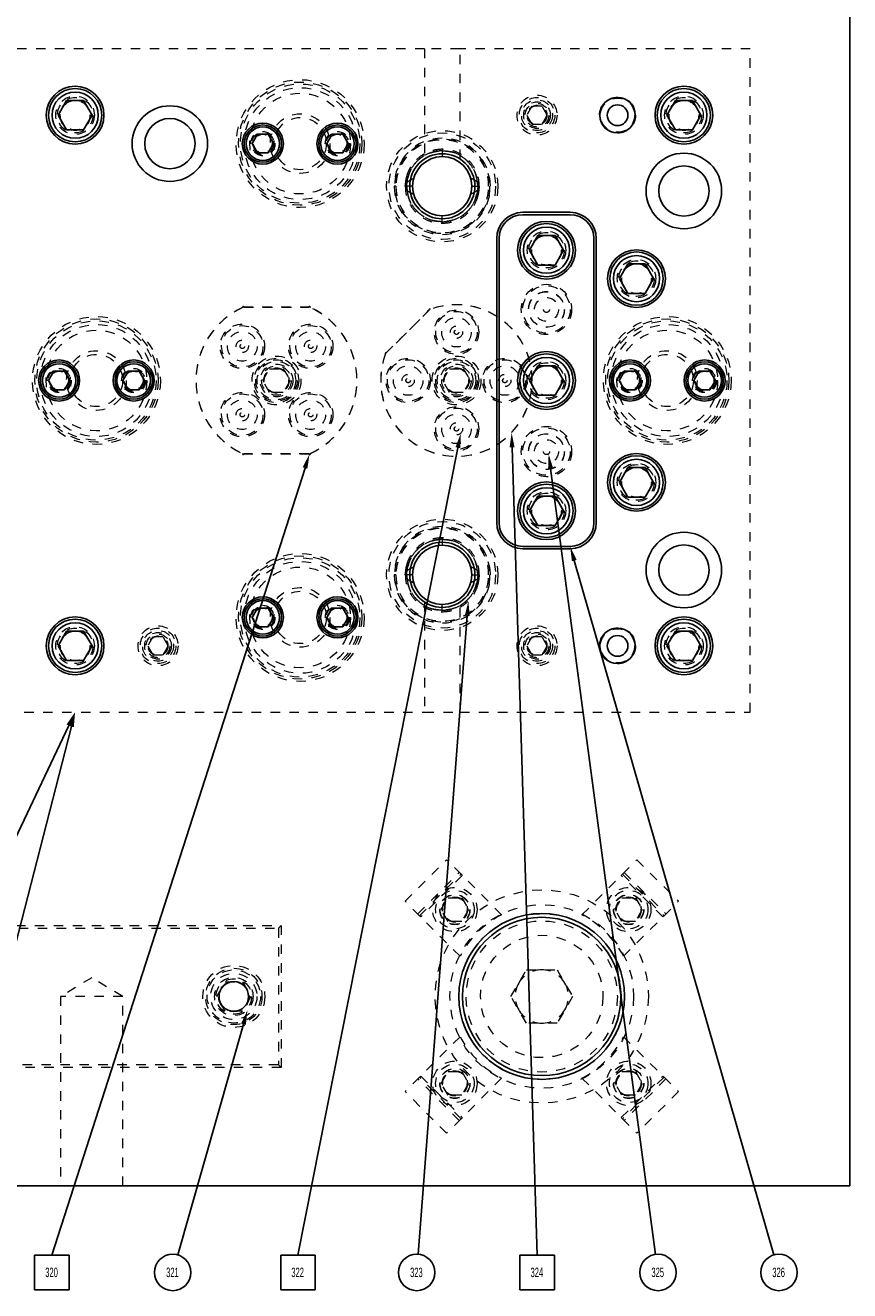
# Model space of a CAD drawing. Header units: inches. Extents: x 220 to 877, y 4 to 174.
# Tile 540 of 656: x 566.77 to 575.47, y 148.82 to 162.17. Entities that reach past the tile are written whole.
import ezdxf

# ---------------------------------------------------------------- set-up
doc = ezdxf.new("R2010")
doc.units = ezdxf.units.IN
doc.header["$LTSCALE"] = 0.5
doc.header["$MEASUREMENT"] = 0
doc.linetypes.add('HIDDEN', pattern=[0.225, 0.15, -0.075])
for name, color, linetype in [('DST-M-S', 53, 'Continuous'), ('PAD-M-S', 135, 'Continuous'), ('PBU-M-S', 8, 'Continuous'), ('PUN-M-S', 8, 'Continuous'), ('SID-M-S', 105, 'Continuous'), ('SVF-M-S', 8, 'Continuous')]:
    doc.layers.add(name, color=color, linetype=linetype)
doc.styles.add('SLDTEXTSTYLE0', font='TXT', dxfattribs={"width": 0.595745})

msp = doc.modelspace()

# ---------------------------------------------------------------- linework, layer by layer
at = {"layer": 'DST-M-S', "linetype": 'Continuous', "lineweight": 25}
for p, q in [((575.47261, 149.92488), (575.47261, 166.92488)), ((572.52261, 160.19988), (572.02261, 160.19988)), ((572.52261, 160.17488), (572.02261, 160.17488)), ((571.74761, 159.92488), (571.74761, 156.92488)), ((571.77261, 159.92488), (571.77261, 156.92488)), ((572.77261, 156.92488), (572.77261, 159.92488)), ((572.79761, 156.92488), (572.79761, 159.92488)), ((572.02261, 156.67488), (572.52261, 156.67488)), ((572.02261, 156.64988), (572.52261, 156.64988)), ((541.97261, 149.92488), (575.47261, 149.92488))]:
    msp.add_line(p, q, dxfattribs=at)
at = {"layer": 'DST-M-S', "linetype": 'HIDDEN', "lineweight": 18}
for p, q in [((565.47261, 152.67488), (569.47261, 152.67488)), ((565.50261, 152.64488), (569.44261, 152.64488)), ((569.47261, 152.67488), (569.44261, 152.64488)), ((569.44261, 152.64488), (569.44261, 151.20488)), ((569.47261, 152.67488), (569.47261, 151.17488)), ((567.47261, 152.12202), (567.14451, 151.92488)), ((567.80071, 151.92488), (567.47261, 152.12202)), ((571.89785, 151.92488), (572.06023, 152.20613)), ((572.06023, 152.20613), (572.38498, 152.20613)), ((572.38498, 152.20613), (572.54736, 151.92488)), ((567.80071, 151.92488), (567.14451, 151.92488)), ((567.14451, 151.92488), (567.14451, 149.92488)), ((567.80071, 149.92488), (567.80071, 151.92488)), ((572.06023, 151.64363), (571.89785, 151.92488)), ((572.54736, 151.92488), (572.38498, 151.64363)), ((572.38498, 151.64363), (572.06023, 151.64363)), ((569.47261, 151.17488), (565.47261, 151.17488)), ((569.44261, 151.20488), (565.50261, 151.20488)), ((569.47261, 151.17488), (569.44261, 151.20488))]:
    msp.add_line(p, q, dxfattribs=at)
at = {"layer": 'DST-M-S', "linetype": 'Continuous', "lineweight": 25}
for centre, radius in [((567.29761, 161.22488), 0.3045), ((573.72261, 161.22488), 0.3045), ((568.29761, 160.92488), 0.3985), ((573.02261, 161.22488), 0.1875), ((568.29761, 160.92488), 0.2655), ((569.2789, 160.92488), 0.21654), ((570.06631, 160.92488), 0.21654), ((571.17261, 160.47488), 0.34375), ((573.72261, 160.42488), 0.3985), ((573.72261, 160.42488), 0.2655), ((572.27261, 159.79988), 0.3045), ((573.22261, 159.49988), 0.3045), ((567.1289, 158.42488), 0.21654), ((567.91631, 158.42488), 0.21654), ((572.27261, 158.42488), 0.3045), ((573.1539, 158.42488), 0.21654), ((573.94131, 158.42488), 0.21654), ((573.22261, 157.34988), 0.3045), ((572.27261, 157.04988), 0.3045), ((573.72261, 156.42488), 0.3985), ((571.17261, 156.37488), 0.34375), ((573.72261, 156.42488), 0.2655), ((569.2789, 155.92488), 0.21654), ((570.06631, 155.92488), 0.21654), ((567.29761, 155.62488), 0.3045), ((573.72261, 155.62488), 0.3045), ((573.02261, 155.62488), 0.1875), ((572.22261, 151.92488), 0.875), ((572.22261, 151.92488), 0.83563), ((568.97261, 151.92488), 0.15625)]:
    msp.add_circle(centre, radius, dxfattribs=at)
at = {"layer": 'DST-M-S', "linetype": 'HIDDEN', "lineweight": 18}
for centre, radius in [((569.67261, 160.92488), 0.65), ((569.67261, 160.92488), 0.62992), ((569.67261, 160.92488), 0.59055), ((569.67261, 160.92488), 0.5315), ((567.29761, 161.22488), 0.203), ((573.72261, 161.22488), 0.203), ((569.67261, 160.92488), 0.31496), ((569.67261, 160.92488), 0.27559), ((569.2789, 160.92488), 0.12795), ((570.06631, 160.92488), 0.12795), ((572.27261, 159.79988), 0.203), ((572.27261, 159.79988), 0.15625), ((573.22261, 159.49988), 0.203), ((572.27261, 159.17488), 0.26563), ((567.52261, 158.42488), 0.65), ((567.52261, 158.42488), 0.62992), ((573.54761, 158.42488), 0.65), ((573.54761, 158.42488), 0.62992), ((567.52261, 158.42488), 0.59055), ((567.52261, 158.42488), 0.5315), ((573.54761, 158.42488), 0.59055), ((573.54761, 158.42488), 0.5315), ((567.52261, 158.42488), 0.31496), ((567.52261, 158.42488), 0.27559), ((569.42261, 158.42488), 0.21875), ((571.32261, 158.42488), 0.21875), ((573.54761, 158.42488), 0.31496), ((573.54761, 158.42488), 0.27559), ((567.1289, 158.42488), 0.12795), ((567.91631, 158.42488), 0.12795), ((572.27261, 158.42488), 0.203), ((572.27261, 158.42488), 0.15625), ((573.1539, 158.42488), 0.12795), ((573.94131, 158.42488), 0.12795), ((572.27261, 157.67488), 0.26563), ((573.22261, 157.34988), 0.203), ((572.27261, 157.04988), 0.203), ((572.27261, 157.04988), 0.15625), ((569.67261, 155.92488), 0.65), ((569.67261, 155.92488), 0.62992), ((569.67261, 155.92488), 0.59055), ((569.67261, 155.92488), 0.5315), ((569.67261, 155.92488), 0.31496), ((569.67261, 155.92488), 0.27559), ((569.2789, 155.92488), 0.12795), ((570.06631, 155.92488), 0.12795), ((567.29761, 155.62488), 0.203), ((573.72261, 155.62488), 0.203), ((572.22261, 151.92488), 1.125), ((571.30557, 152.84191), 0.1285), ((573.13964, 152.84191), 0.1285), ((572.22261, 151.92488), 0.96875), ((572.22261, 151.92488), 0.8744), ((572.22261, 151.92488), 0.83665), ((572.22261, 151.92488), 0.79788), ((572.22261, 151.92488), 0.64583), ((568.97261, 151.92488), 0.3269), ((568.97261, 151.92488), 0.2969), ((568.97261, 151.92488), 0.203), ((571.30557, 151.00785), 0.1285), ((573.13964, 151.00785), 0.1285)]:
    msp.add_circle(centre, radius, dxfattribs=at)
at = {"layer": 'DST-M-S', "linetype": 'Continuous', "lineweight": 25}
for centre, radius, start, end in [((572.02261, 159.92488), 0.275, 90, 180), ((572.02261, 159.92488), 0.25, 90, 180), ((572.52261, 159.92488), 0.275, 0, 90), ((572.52261, 159.92488), 0.25, 0, 90), ((572.02261, 156.92488), 0.275, 180, 270), ((572.02261, 156.92488), 0.25, 180, 270), ((572.52261, 156.92488), 0.25, 270, 0), ((572.52261, 156.92488), 0.275, 270, 0)]:
    msp.add_arc(centre, radius, start, end, dxfattribs=at)
at = {"layer": 'DST-M-S', "linetype": 'HIDDEN', "lineweight": 18}
for start, end in [(90, 150), (30, 90), (150, 210), (330, 30), (210, 270), (270, 330)]:
    msp.add_arc((572.22261, 151.92488), 0.28125, start, end, dxfattribs=at)
at = {"layer": 'PAD-M-S', "linetype": 'HIDDEN', "lineweight": 18}
for p, q in [((569.77171, 159.19988), (569.0735, 159.19988)), ((569.08127, 159.19988), (569.76394, 159.19988)), ((571.03783, 159.17248), (570.57501, 158.70966)), ((570.58132, 158.71597), (571.03152, 159.16617)), ((569.0735, 157.64988), (569.77171, 157.64988)), ((569.76394, 157.64988), (569.08127, 157.64988))]:
    msp.add_line(p, q, dxfattribs=at)
for centre, radius in [((567.29761, 161.22488), 0.15625), ((572.17261, 161.22488), 0.1005), ((573.72261, 161.22488), 0.15625), ((571.17261, 160.47488), 0.5875), ((571.17261, 160.47488), 0.5), ((573.22261, 159.49988), 0.15625), ((571.32261, 158.93488), 0.23412), ((571.32261, 158.93488), 0.15625), ((569.06198, 158.7855), 0.23412), ((569.06198, 158.7855), 0.15625), ((569.78323, 158.7855), 0.23412), ((569.78323, 158.7855), 0.15625), ((569.42261, 158.42488), 0.2575), ((570.81261, 158.42488), 0.23413), ((571.32261, 158.42488), 0.2575), ((571.83261, 158.42488), 0.23413), ((569.42261, 158.42488), 0.172), ((570.81261, 158.42488), 0.15625), ((571.32261, 158.42488), 0.172), ((571.83261, 158.42488), 0.15625), ((569.06198, 158.06426), 0.23412), ((569.78323, 158.06426), 0.23412), ((569.06198, 158.06426), 0.15625), ((569.78323, 158.06426), 0.15625), ((571.32261, 157.91488), 0.23413), ((571.32261, 157.91488), 0.15625), ((573.22261, 157.34988), 0.15625), ((571.17261, 156.37488), 0.5875), ((571.17261, 156.37488), 0.5), ((567.29761, 155.62488), 0.15625), ((568.17261, 155.62488), 0.1005), ((572.17261, 155.62488), 0.1005), ((573.72261, 155.62488), 0.15625)]:
    msp.add_circle(centre, radius, dxfattribs=at)
for centre, radius, start, end in [((569.42261, 158.42488), 0.85, 114.249629, 245.750371), ((569.42261, 158.42488), 0.85, 115.057615, 244.942385), ((569.07261, 159.19488), 0.01, 30, 180), ((569.77261, 159.19488), 0.01, 0, 150), ((569.42261, 158.42488), 0.85, 294.249629, 65.750371), ((569.42261, 158.42488), 0.85, 295.057615, 64.942385), ((571.32261, 158.42488), 0.8, 159.146848, 110.853152), ((571.32261, 158.42488), 0.8, 159.912278, 110.087722), ((571.04118, 159.16876), 0.01, 48.227553, 195), ((570.57873, 158.70631), 0.01, 75, 221.772447), ((569.07261, 157.65488), 0.01, 180, 330), ((569.77261, 157.65488), 0.01, 210, 360)]:
    msp.add_arc(centre, radius, start, end, dxfattribs=at)
at = {"layer": 'PBU-M-S', "linetype": 'HIDDEN', "lineweight": 18}
for p, q in [((570.98511, 161.92488), (563.36011, 161.92488)), ((570.98511, 161.92488), (570.98511, 160.76299)), ((571.36011, 161.92488), (570.98511, 161.92488)), ((571.36011, 160.76299), (571.36011, 161.92488)), ((574.42261, 161.92488), (571.36011, 161.92488)), ((574.42261, 154.92488), (574.42261, 161.92488)), ((570.98511, 156.08677), (570.98511, 154.92488)), ((571.36011, 154.92488), (571.36011, 156.08677)), ((563.36011, 154.92488), (570.98511, 154.92488)), ((570.98511, 154.92488), (571.36011, 154.92488)), ((571.36011, 154.92488), (574.42261, 154.92488))]:
    msp.add_line(p, q, dxfattribs=at)
for centre, radius in [((569.67261, 160.92488), 0.675), ((572.17261, 161.22488), 0.211), ((572.17261, 161.22488), 0.1405), ((573.02261, 161.22488), 0.19), ((567.52261, 158.42488), 0.675), ((573.54761, 158.42488), 0.675), ((569.42261, 158.42488), 0.1285), ((571.32261, 158.42488), 0.1285), ((569.67261, 155.92488), 0.675), ((568.17261, 155.62488), 0.211), ((572.17261, 155.62488), 0.211), ((568.17261, 155.62488), 0.1405), ((572.17261, 155.62488), 0.1405), ((573.02261, 155.62488), 0.19)]:
    msp.add_circle(centre, radius, dxfattribs=at)
at = {"layer": 'PUN-M-S', "linetype": 'HIDDEN', "lineweight": 18}
for centre, radius in [((572.27261, 159.17488), 0.1875), ((572.27261, 159.17488), 0.126), ((572.27261, 159.17488), 0.0315), ((571.32261, 158.93488), 0.2185), ((571.32261, 158.93488), 0.15625), ((569.06198, 158.7855), 0.2185), ((569.06198, 158.7855), 0.15625), ((569.78323, 158.7855), 0.2185), ((569.78323, 158.7855), 0.15625), ((571.32261, 158.93488), 0.065), ((571.32261, 158.93488), 0.0235), ((569.06198, 158.7855), 0.065), ((569.06198, 158.7855), 0.0235), ((569.78323, 158.7855), 0.065), ((569.78323, 158.7855), 0.0235), ((570.81261, 158.42488), 0.2185), ((571.83261, 158.42488), 0.2185), ((570.81261, 158.42488), 0.15625), ((571.83261, 158.42488), 0.15625), ((570.81261, 158.42488), 0.065), ((570.81261, 158.42488), 0.0235), ((571.83261, 158.42488), 0.065), ((571.83261, 158.42488), 0.0235), ((569.06198, 158.06426), 0.2185), ((569.78323, 158.06426), 0.2185), ((569.06198, 158.06426), 0.15625), ((569.06198, 158.06426), 0.065), ((569.78323, 158.06426), 0.15625), ((569.78323, 158.06426), 0.065), ((571.32261, 157.91488), 0.2185), ((569.06198, 158.06426), 0.0235), ((569.78323, 158.06426), 0.0235), ((571.32261, 157.91488), 0.15625), ((571.32261, 157.91488), 0.065), ((571.32261, 157.91488), 0.0235), ((572.27261, 157.67488), 0.1875), ((572.27261, 157.67488), 0.126), ((572.27261, 157.67488), 0.0315)]:
    msp.add_circle(centre, radius, dxfattribs=at)
at = {"layer": 'SID-M-S'}
for p, q in [((571.33814, 157.71581), (569.64934, 149.1962)), ((571.90943, 157.72005), (572.17377, 149.1962)), ((569.72393, 157.50138), (567.05201, 149.1962)), ((572.31556, 157.498), (573.42417, 149.20293)), ((572.56571, 156.52495), (574.67238, 149.19714)), ((571.43637, 155.94263), (570.91722, 149.20406)), ((567.23045, 154.78408), (564.56028, 149.18589)), ((567.25873, 154.7738), (565.82407, 149.19856)), ((569.07424, 151.63215), (568.3806, 149.19727)), ((566.86974, 148.82999), (566.86974, 149.19453)), ((566.86974, 149.19453), (567.23428, 149.19453)), ((567.23428, 149.19453), (567.23428, 148.82999)), ((569.46707, 148.82999), (569.46707, 149.19453)), ((569.46707, 149.19453), (569.83161, 149.19453)), ((569.83161, 149.19453), (569.83161, 148.82999)), ((571.9915, 148.82999), (571.9915, 149.19453)), ((571.9915, 149.19453), (572.35604, 149.19453)), ((572.35604, 149.19453), (572.35604, 148.82999)), ((567.23428, 148.82999), (566.86974, 148.82999)), ((569.83161, 148.82999), (569.46707, 148.82999)), ((572.35604, 148.82999), (571.9915, 148.82999))]:
    msp.add_line(p, q, dxfattribs=at)
for centre in [(568.32789, 149.01226), (570.90244, 149.01226), (573.44965, 149.01226), (574.72553, 149.01226)]:
    msp.add_circle(centre, 0.19237, dxfattribs=at)
for points in [[(571.31264, 157.72086), (571.36848, 157.86883), (571.31264, 157.72086), (571.36365, 157.71075)], [(571.88344, 157.71925), (571.90459, 157.87598), (571.88344, 157.71925), (571.93541, 157.72086)], [(569.69918, 157.50934), (569.77171, 157.64988), (569.69918, 157.50934), (569.74869, 157.49341)], [(572.28979, 157.49456), (572.2949, 157.65263), (572.28979, 157.49456), (572.34134, 157.50145)], [(572.54072, 156.51777), (572.52261, 156.67488), (572.54072, 156.51777), (572.5907, 156.53214)], [(571.41044, 155.94463), (571.44835, 156.09817), (571.41044, 155.94463), (571.46229, 155.94063)], [(567.20698, 154.79527), (567.29761, 154.92488), (567.20698, 154.79527), (567.25391, 154.77288)], [(567.23355, 154.78028), (567.29761, 154.92488), (567.23355, 154.78028), (567.28391, 154.76732)], [(569.04924, 151.63927), (569.11698, 151.78218), (569.04924, 151.63927), (569.09925, 151.62502)]]:
    msp.add_solid(points, dxfattribs=at)
at = {"layer": 'SVF-M-S', "linetype": 'Continuous', "lineweight": 25}
for p, q in [((567.20754, 161.38088), (567.11747, 161.22488)), ((567.38767, 161.38088), (567.20754, 161.38088)), ((567.47774, 161.22488), (567.38767, 161.38088)), ((573.63254, 161.38088), (573.54247, 161.22488)), ((573.81267, 161.38088), (573.63254, 161.38088)), ((573.90274, 161.22488), (573.81267, 161.38088)), ((567.11747, 161.22488), (567.20754, 161.06888)), ((567.38767, 161.06888), (567.47774, 161.22488)), ((573.54247, 161.22488), (573.63254, 161.06888)), ((573.81267, 161.06888), (573.90274, 161.22488)), ((567.20754, 161.06888), (567.38767, 161.06888)), ((573.63254, 161.06888), (573.81267, 161.06888)), ((569.22208, 161.02331), (569.16525, 160.92488)), ((569.16525, 160.92488), (569.22208, 160.82645)), ((569.33573, 161.02331), (569.22208, 161.02331)), ((569.39256, 160.92488), (569.33573, 161.02331)), ((569.33573, 160.82645), (569.39256, 160.92488)), ((570.00948, 161.02331), (569.95265, 160.92488)), ((569.95265, 160.92488), (570.00948, 160.82645)), ((570.12313, 161.02331), (570.00948, 161.02331)), ((570.17996, 160.92488), (570.12313, 161.02331)), ((570.12313, 160.82645), (570.17996, 160.92488)), ((569.22208, 160.82645), (569.33573, 160.82645)), ((570.00948, 160.82645), (570.12313, 160.82645)), ((572.18254, 159.95588), (572.09247, 159.79988)), ((572.36267, 159.95588), (572.18254, 159.95588)), ((572.45274, 159.79988), (572.36267, 159.95588)), ((572.09247, 159.79988), (572.18254, 159.64388)), ((572.36267, 159.64388), (572.45274, 159.79988)), ((572.18254, 159.64388), (572.36267, 159.64388)), ((573.13254, 159.65588), (573.04247, 159.49988)), ((573.31267, 159.65588), (573.13254, 159.65588)), ((573.40274, 159.49988), (573.31267, 159.65588)), ((573.04247, 159.49988), (573.13254, 159.34388)), ((573.31267, 159.34388), (573.40274, 159.49988)), ((573.13254, 159.34388), (573.31267, 159.34388)), ((567.07208, 158.52331), (567.01525, 158.42488)), ((567.18573, 158.52331), (567.07208, 158.52331)), ((567.24256, 158.42488), (567.18573, 158.52331)), ((567.85948, 158.52331), (567.80265, 158.42488)), ((567.97313, 158.52331), (567.85948, 158.52331)), ((568.02996, 158.42488), (567.97313, 158.52331)), ((572.18254, 158.58088), (572.09247, 158.42488)), ((572.36267, 158.58088), (572.18254, 158.58088)), ((572.45274, 158.42488), (572.36267, 158.58088)), ((573.09708, 158.52331), (573.04025, 158.42488)), ((573.21073, 158.52331), (573.09708, 158.52331)), ((573.26756, 158.42488), (573.21073, 158.52331)), ((573.88448, 158.52331), (573.82765, 158.42488)), ((573.99813, 158.52331), (573.88448, 158.52331)), ((574.05496, 158.42488), (573.99813, 158.52331)), ((567.01525, 158.42488), (567.07208, 158.32645)), ((567.18573, 158.32645), (567.24256, 158.42488)), ((567.80265, 158.42488), (567.85948, 158.32645)), ((567.97313, 158.32645), (568.02996, 158.42488)), ((572.09247, 158.42488), (572.18254, 158.26888)), ((572.36267, 158.26888), (572.45274, 158.42488)), ((573.04025, 158.42488), (573.09708, 158.32645)), ((573.21073, 158.32645), (573.26756, 158.42488)), ((573.82765, 158.42488), (573.88448, 158.32645)), ((573.99813, 158.32645), (574.05496, 158.42488)), ((567.07208, 158.32645), (567.18573, 158.32645)), ((567.85948, 158.32645), (567.97313, 158.32645)), ((572.18254, 158.26888), (572.36267, 158.26888)), ((573.09708, 158.32645), (573.21073, 158.32645)), ((573.88448, 158.32645), (573.99813, 158.32645)), ((573.13254, 157.50588), (573.04247, 157.34988)), ((573.31267, 157.50588), (573.13254, 157.50588)), ((573.40274, 157.34988), (573.31267, 157.50588)), ((573.04247, 157.34988), (573.13254, 157.19388)), ((573.31267, 157.19388), (573.40274, 157.34988)), ((572.18254, 157.20588), (572.09247, 157.04988)), ((572.36267, 157.20588), (572.18254, 157.20588)), ((572.45274, 157.04988), (572.36267, 157.20588)), ((573.13254, 157.19388), (573.31267, 157.19388)), ((572.09247, 157.04988), (572.18254, 156.89388)), ((572.36267, 156.89388), (572.45274, 157.04988)), ((572.18254, 156.89388), (572.36267, 156.89388)), ((569.22208, 156.02331), (569.16525, 155.92488)), ((569.33573, 156.02331), (569.22208, 156.02331)), ((569.39256, 155.92488), (569.33573, 156.02331)), ((570.00948, 156.02331), (569.95265, 155.92488)), ((570.12313, 156.02331), (570.00948, 156.02331)), ((570.17996, 155.92488), (570.12313, 156.02331)), ((569.16525, 155.92488), (569.22208, 155.82645)), ((569.33573, 155.82645), (569.39256, 155.92488)), ((569.95265, 155.92488), (570.00948, 155.82645)), ((570.12313, 155.82645), (570.17996, 155.92488)), ((567.20754, 155.78088), (567.11747, 155.62488)), ((567.38767, 155.78088), (567.20754, 155.78088)), ((567.47774, 155.62488), (567.38767, 155.78088)), ((569.22208, 155.82645), (569.33573, 155.82645)), ((570.00948, 155.82645), (570.12313, 155.82645)), ((573.63254, 155.78088), (573.54247, 155.62488)), ((573.81267, 155.78088), (573.63254, 155.78088)), ((573.90274, 155.62488), (573.81267, 155.78088)), ((567.11747, 155.62488), (567.20754, 155.46888)), ((567.38767, 155.46888), (567.47774, 155.62488)), ((573.54247, 155.62488), (573.63254, 155.46888)), ((573.81267, 155.46888), (573.90274, 155.62488)), ((567.20754, 155.46888), (567.38767, 155.46888)), ((573.63254, 155.46888), (573.81267, 155.46888))]:
    msp.add_line(p, q, dxfattribs=at)
at = {"layer": 'SVF-M-S', "linetype": 'HIDDEN', "lineweight": 18}
for p, q in [((572.11848, 161.31863), (572.06435, 161.22488)), ((572.22673, 161.31863), (572.11848, 161.31863)), ((572.28086, 161.22488), (572.22673, 161.31863)), ((572.06435, 161.22488), (572.11848, 161.13113)), ((572.22673, 161.13113), (572.28086, 161.22488)), ((572.11848, 161.13113), (572.22673, 161.13113)), ((571.17261, 160.86553), (571.17261, 160.84997)), ((571.17261, 160.84997), (571.17261, 160.78753)), ((571.17261, 160.78753), (571.17261, 160.78753)), ((570.92226, 160.66216), (570.92226, 160.66216)), ((570.68341, 160.47488), (570.66441, 160.47488)), ((570.86006, 160.47487), (570.79764, 160.47487)), ((571.48515, 160.47489), (571.54757, 160.47489)), ((571.68081, 160.47488), (571.68081, 160.47488)), ((571.73511, 160.47488), (571.73511, 160.47488)), ((571.17261, 160.09979), (571.17261, 160.16223)), ((571.17261, 160.08423), (571.17261, 160.09979)), ((569.27827, 158.42488), (569.35044, 158.54988)), ((569.35044, 158.54988), (569.49477, 158.54988)), ((569.49477, 158.54988), (569.56694, 158.42488)), ((571.17827, 158.42488), (571.25044, 158.54988)), ((571.25044, 158.54988), (571.39477, 158.54988)), ((571.39477, 158.54988), (571.46694, 158.42488)), ((569.35044, 158.29988), (569.27827, 158.42488)), ((569.56694, 158.42488), (569.49477, 158.29988)), ((571.25044, 158.29988), (571.17827, 158.42488)), ((571.46694, 158.42488), (571.39477, 158.29988)), ((569.49477, 158.29988), (569.35044, 158.29988)), ((571.39477, 158.29988), (571.25044, 158.29988)), ((571.17261, 156.76553), (571.17261, 156.74997)), ((571.17261, 156.74997), (571.17261, 156.68753)), ((571.17261, 156.68753), (571.17261, 156.68753)), ((570.92226, 156.56216), (570.92226, 156.56216)), ((570.68341, 156.37488), (570.66441, 156.37488)), ((570.86006, 156.37487), (570.79764, 156.37487)), ((571.48515, 156.37489), (571.54757, 156.37489)), ((571.68081, 156.37488), (571.68081, 156.37488)), ((571.73511, 156.37488), (571.73511, 156.37488)), ((571.17261, 155.99979), (571.17261, 156.06223)), ((571.17261, 155.98423), (571.17261, 155.99979)), ((568.11848, 155.71863), (568.06435, 155.62488)), ((568.22673, 155.71863), (568.11848, 155.71863)), ((568.28086, 155.62488), (568.22673, 155.71863)), ((572.11848, 155.71863), (572.06435, 155.62488)), ((572.22673, 155.71863), (572.11848, 155.71863)), ((572.28086, 155.62488), (572.22673, 155.71863)), ((568.06435, 155.62488), (568.11848, 155.53113)), ((568.22673, 155.53113), (568.28086, 155.62488)), ((572.06435, 155.62488), (572.11848, 155.53113)), ((572.22673, 155.53113), (572.28086, 155.62488)), ((568.11848, 155.53113), (568.22673, 155.53113)), ((572.11848, 155.53113), (572.22673, 155.53113)), ((570.78019, 152.92889), (571.2186, 153.36729)), ((571.37063, 153.21526), (571.2186, 153.36729)), ((573.07458, 153.21526), (573.22661, 153.36729)), ((573.22661, 153.36729), (573.66502, 152.92889)), ((570.91384, 152.79524), (571.35224, 153.23365)), ((570.93222, 152.77686), (571.37063, 153.21526)), ((571.383, 153.20289), (570.94459, 152.76448)), ((571.37063, 153.21526), (571.383, 153.20289)), ((571.79822, 152.78767), (571.383, 153.20289)), ((572.64699, 152.78767), (573.06221, 153.20289)), ((573.06221, 153.20289), (573.07458, 153.21526)), ((573.50062, 152.76448), (573.06221, 153.20289)), ((573.07458, 153.21526), (573.51299, 152.77686)), ((573.09297, 153.23365), (573.53137, 152.79524)), ((570.93222, 152.77686), (570.78019, 152.92889)), ((571.16123, 152.84191), (571.2334, 152.96691)), ((571.2334, 152.96691), (571.37774, 152.96691)), ((571.37774, 152.96691), (571.44991, 152.84191)), ((572.9953, 152.84191), (573.06747, 152.96691)), ((573.06747, 152.96691), (573.21181, 152.96691)), ((573.21181, 152.96691), (573.28398, 152.84191)), ((573.51299, 152.77686), (573.66502, 152.92889)), ((570.94459, 152.76448), (570.93222, 152.77686)), ((571.35981, 152.34926), (570.94459, 152.76448)), ((571.2334, 152.71691), (571.16123, 152.84191)), ((571.44991, 152.84191), (571.37774, 152.71691)), ((573.06747, 152.71691), (572.9953, 152.84191)), ((573.0854, 152.34926), (573.50062, 152.76448)), ((573.28398, 152.84191), (573.21181, 152.71691)), ((573.51299, 152.77686), (573.50062, 152.76448)), ((571.37774, 152.71691), (571.2334, 152.71691)), ((573.21181, 152.71691), (573.06747, 152.71691)), ((568.79247, 151.92488), (568.88254, 152.08088)), ((568.88254, 152.08088), (569.06267, 152.08088)), ((569.06267, 152.08088), (569.15274, 151.92488)), ((568.88254, 151.76888), (568.79247, 151.92488)), ((569.15274, 151.92488), (569.06267, 151.76888)), ((569.06267, 151.76888), (568.88254, 151.76888)), ((571.35981, 151.5005), (570.94459, 151.08528)), ((573.0854, 151.5005), (573.50062, 151.08528)), ((570.93222, 151.0729), (570.78019, 150.92087)), ((571.35224, 150.61611), (570.91384, 151.05452)), ((570.93222, 151.0729), (570.94459, 151.08528)), ((571.37063, 150.63449), (570.93222, 151.0729)), ((570.94459, 151.08528), (571.383, 150.64687)), ((571.16123, 151.00785), (571.2334, 151.13285)), ((571.2334, 151.13285), (571.37774, 151.13285)), ((571.37774, 151.13285), (571.44991, 151.00785)), ((571.79822, 151.06209), (571.383, 150.64687)), ((572.64699, 151.06209), (573.06221, 150.64687)), ((572.9953, 151.00785), (573.06747, 151.13285)), ((573.06221, 150.64687), (573.50062, 151.08528)), ((573.06747, 151.13285), (573.21181, 151.13285)), ((573.51299, 151.0729), (573.07458, 150.63449)), ((573.53137, 151.05452), (573.09297, 150.61611)), ((573.21181, 151.13285), (573.28398, 151.00785)), ((573.50062, 151.08528), (573.51299, 151.0729)), ((573.51299, 151.0729), (573.66502, 150.92087)), ((571.2186, 150.48247), (570.78019, 150.92087)), ((571.2334, 150.88285), (571.16123, 151.00785)), ((571.44991, 151.00785), (571.37774, 150.88285)), ((573.06747, 150.88285), (572.9953, 151.00785)), ((573.28398, 151.00785), (573.21181, 150.88285)), ((573.66502, 150.92087), (573.22661, 150.48247)), ((571.37774, 150.88285), (571.2334, 150.88285)), ((573.21181, 150.88285), (573.06747, 150.88285)), ((571.37063, 150.63449), (571.2186, 150.48247)), ((571.383, 150.64687), (571.37063, 150.63449)), ((573.07458, 150.63449), (573.06221, 150.64687)), ((573.07458, 150.63449), (573.22661, 150.48247))]:
    msp.add_line(p, q, dxfattribs=at)
at = {"layer": 'SVF-M-S', "linetype": 'Continuous', "lineweight": 25}
for centre, radius in [((567.29761, 161.22488), 0.28125), ((567.29761, 161.22488), 0.24375), ((573.72261, 161.22488), 0.28125), ((573.72261, 161.22488), 0.24375), ((573.02261, 161.22488), 0.1095), ((569.2789, 160.92488), 0.19685), ((569.2789, 160.92488), 0.17717), ((570.06631, 160.92488), 0.19685), ((570.06631, 160.92488), 0.17717), ((572.27261, 159.79988), 0.28125), ((572.27261, 159.79988), 0.24375), ((573.22261, 159.49988), 0.28125), ((573.22261, 159.49988), 0.24375), ((572.27261, 158.42488), 0.28125), ((572.27261, 158.42488), 0.24375), ((567.1289, 158.42488), 0.19685), ((567.1289, 158.42488), 0.17717), ((567.91631, 158.42488), 0.19685), ((567.91631, 158.42488), 0.17717), ((573.1539, 158.42488), 0.19685), ((573.1539, 158.42488), 0.17717), ((573.94131, 158.42488), 0.19685), ((573.94131, 158.42488), 0.17717), ((573.22261, 157.34988), 0.28125), ((573.22261, 157.34988), 0.24375), ((572.27261, 157.04988), 0.28125), ((572.27261, 157.04988), 0.24375), ((569.2789, 155.92488), 0.19685), ((569.2789, 155.92488), 0.17717), ((570.06631, 155.92488), 0.19685), ((570.06631, 155.92488), 0.17717), ((567.29761, 155.62488), 0.28125), ((567.29761, 155.62488), 0.24375), ((573.72261, 155.62488), 0.28125), ((573.72261, 155.62488), 0.24375), ((573.02261, 155.62488), 0.1095)]:
    msp.add_circle(centre, radius, dxfattribs=at)
at = {"layer": 'SVF-M-S', "linetype": 'HIDDEN', "lineweight": 18}
for centre, radius in [((567.29761, 161.22488), 0.1875), ((567.29761, 161.22488), 0.16072), ((567.29761, 161.22488), 0.16045), ((567.29761, 161.22488), 0.15993), ((572.17261, 161.22488), 0.1875), ((572.17261, 161.22488), 0.1625), ((572.17261, 161.22488), 0.125), ((572.17261, 161.22488), 0.10497), ((572.17261, 161.22488), 0.1047), ((572.17261, 161.22488), 0.10418), ((573.02261, 161.22488), 0.1805), ((573.72261, 161.22488), 0.1875), ((573.72261, 161.22488), 0.16072), ((573.72261, 161.22488), 0.16045), ((573.72261, 161.22488), 0.15993), ((569.2789, 160.92488), 0.11811), ((570.06631, 160.92488), 0.11811), ((569.2789, 160.92488), 0.10289), ((569.2789, 160.92488), 0.10262), ((569.2789, 160.92488), 0.1021), ((569.2789, 160.92488), 0.09843), ((570.06631, 160.92488), 0.10289), ((570.06631, 160.92488), 0.10262), ((570.06631, 160.92488), 0.1021), ((570.06631, 160.92488), 0.09843), ((571.17261, 160.47488), 0.5625), ((572.27261, 159.79988), 0.1875), ((572.27261, 159.79988), 0.16072), ((572.27261, 159.79988), 0.16045), ((572.27261, 159.79988), 0.15993), ((573.22261, 159.49988), 0.1875), ((573.22261, 159.49988), 0.16072), ((573.22261, 159.49988), 0.16045), ((573.22261, 159.49988), 0.15993), ((572.27261, 159.17488), 0.25), ((572.27261, 159.17488), 0.18906), ((569.42261, 158.42488), 0.23438), ((571.32261, 158.42488), 0.23438), ((567.1289, 158.42488), 0.11811), ((567.1289, 158.42488), 0.10289), ((567.1289, 158.42488), 0.10262), ((567.1289, 158.42488), 0.1021), ((567.1289, 158.42488), 0.09843), ((567.91631, 158.42488), 0.11811), ((567.91631, 158.42488), 0.10289), ((567.91631, 158.42488), 0.10262), ((567.91631, 158.42488), 0.1021), ((567.91631, 158.42488), 0.09843), ((569.42261, 158.42488), 0.20312), ((569.42261, 158.42488), 0.15625), ((569.42261, 158.42488), 0.13297), ((569.42261, 158.42488), 0.1327), ((569.42261, 158.42488), 0.13218), ((571.32261, 158.42488), 0.20312), ((571.32261, 158.42488), 0.15625), ((571.32261, 158.42488), 0.13297), ((571.32261, 158.42488), 0.1327), ((571.32261, 158.42488), 0.13218), ((572.27261, 158.42488), 0.1875), ((572.27261, 158.42488), 0.16072), ((572.27261, 158.42488), 0.16045), ((572.27261, 158.42488), 0.15993), ((573.1539, 158.42488), 0.11811), ((573.1539, 158.42488), 0.10289), ((573.1539, 158.42488), 0.10262), ((573.1539, 158.42488), 0.1021), ((573.1539, 158.42488), 0.09843), ((573.94131, 158.42488), 0.11811), ((573.94131, 158.42488), 0.10289), ((573.94131, 158.42488), 0.10262), ((573.94131, 158.42488), 0.1021), ((573.94131, 158.42488), 0.09843), ((572.27261, 157.67488), 0.25), ((572.27261, 157.67488), 0.18906), ((573.22261, 157.34988), 0.1875), ((573.22261, 157.34988), 0.16072), ((573.22261, 157.34988), 0.16045), ((573.22261, 157.34988), 0.15993), ((572.27261, 157.04988), 0.1875), ((572.27261, 157.04988), 0.16072), ((572.27261, 157.04988), 0.16045), ((572.27261, 157.04988), 0.15993), ((571.17261, 156.37488), 0.5625), ((569.2789, 155.92488), 0.11811), ((569.2789, 155.92488), 0.10289), ((569.2789, 155.92488), 0.10262), ((569.2789, 155.92488), 0.1021), ((569.2789, 155.92488), 0.09843), ((570.06631, 155.92488), 0.11811), ((570.06631, 155.92488), 0.10289), ((570.06631, 155.92488), 0.10262), ((570.06631, 155.92488), 0.1021), ((570.06631, 155.92488), 0.09843), ((567.29761, 155.62488), 0.1875), ((567.29761, 155.62488), 0.16072), ((567.29761, 155.62488), 0.16045), ((567.29761, 155.62488), 0.15993), ((568.17261, 155.62488), 0.1875), ((568.17261, 155.62488), 0.1625), ((568.17261, 155.62488), 0.125), ((568.17261, 155.62488), 0.10497), ((568.17261, 155.62488), 0.1047), ((568.17261, 155.62488), 0.10418), ((572.17261, 155.62488), 0.1875), ((572.17261, 155.62488), 0.1625), ((572.17261, 155.62488), 0.125), ((572.17261, 155.62488), 0.10497), ((572.17261, 155.62488), 0.1047), ((572.17261, 155.62488), 0.10418), ((573.02261, 155.62488), 0.1805), ((573.72261, 155.62488), 0.1875), ((573.72261, 155.62488), 0.16072), ((573.72261, 155.62488), 0.16045), ((573.72261, 155.62488), 0.15993), ((571.30557, 152.84191), 0.23438), ((571.30557, 152.84191), 0.20312), ((573.13964, 152.84191), 0.23438), ((573.13964, 152.84191), 0.20312), ((571.30557, 152.84191), 0.1595), ((571.30557, 152.84191), 0.15625), ((571.30557, 152.84191), 0.13297), ((571.30557, 152.84191), 0.1327), ((571.30557, 152.84191), 0.13218), ((573.13964, 152.84191), 0.1595), ((573.13964, 152.84191), 0.15625), ((573.13964, 152.84191), 0.13297), ((573.13964, 152.84191), 0.1327), ((573.13964, 152.84191), 0.13218), ((568.97261, 151.92488), 0.28125), ((568.97261, 151.92488), 0.24375), ((568.97261, 151.92488), 0.1875), ((568.97261, 151.92488), 0.16072), ((568.97261, 151.92488), 0.16045), ((568.97261, 151.92488), 0.15993), ((571.30557, 151.00785), 0.23438), ((571.30557, 151.00785), 0.20312), ((571.30557, 151.00785), 0.1595), ((571.30557, 151.00785), 0.15625), ((573.13964, 151.00785), 0.23438), ((573.13964, 151.00785), 0.20312), ((573.13964, 151.00785), 0.1595), ((573.13964, 151.00785), 0.15625), ((571.30557, 151.00785), 0.13297), ((571.30557, 151.00785), 0.1327), ((571.30557, 151.00785), 0.13218), ((573.13964, 151.00785), 0.13297), ((573.13964, 151.00785), 0.1327), ((573.13964, 151.00785), 0.13218)]:
    msp.add_circle(centre, radius, dxfattribs=at)
for centre, radius, start, end in [((571.17261, 160.47488), 0.5082, 0, 180), ((571.17261, 160.47488), 0.4892, 0, 180), ((571.17261, 160.47488), 0.5082, 180, 0), ((571.17261, 160.47488), 0.4892, 180, 0), ((571.17261, 156.37488), 0.5082, 0, 180), ((571.17261, 156.37488), 0.4892, 0, 180), ((571.17261, 156.37488), 0.5082, 180, 0), ((571.17261, 156.37488), 0.4892, 180, 0), ((572.27431, 151.87318), 1.031, 117.501613, 152.498387), ((572.1709, 151.87318), 1.031, 27.501613, 62.498387), ((572.27431, 151.97658), 1.031, 207.501613, 242.498387), ((572.1709, 151.97658), 1.031, 297.501613, 332.498387)]:
    msp.add_arc(centre, radius, start, end, dxfattribs=at)
at = {"layer": 'SVF-M-S', "linetype": 'Continuous', "lineweight": 25}
for centre, start, end in [((571.17261, 160.47488), 90, 0), ((571.17261, 160.47488), 0, 90), ((571.17261, 156.37488), 90, 0), ((571.17261, 156.37488), 0, 90)]:
    msp.add_arc(centre, 0.31265, start, end, dxfattribs=at)
at = {"layer": 'SVF-M-S', "linetype": 'HIDDEN', "lineweight": 18}
for points, knots in [([(571.17261, 160.86553), (571.13899, 160.86296), (571.07483, 160.85806), (570.98897, 160.82308), (570.92054, 160.7767), (570.86933, 160.72396), (570.83312, 160.67103), (570.80943, 160.62161), (570.79464, 160.57673), (570.78576, 160.53199), (570.78131, 160.49823), (570.78252, 160.47826), (570.78272, 160.475)], [0, 0, 0, 0, 0.16428431, 0.31357341, 0.44779043, 0.56707943, 0.67134801, 0.76053896, 0.83469807, 0.90201851, 0.98402371, 1, 1, 1, 1]), ([(571.17261, 160.84997), (571.13597, 160.84677), (571.06271, 160.84038), (570.96187, 160.79148), (570.8752, 160.71301), (570.81052, 160.60449), (570.80194, 160.51808), (570.79764, 160.47487)], [0, 0, 0, 0, 0.1867859, 0.37351126, 0.56024379, 0.78009737, 1, 1, 1, 1]), ([(570.79764, 160.47489), (570.80073, 160.51151), (570.80692, 160.58479), (570.85627, 160.6854), (570.93422, 160.77254), (571.04304, 160.83692), (571.12942, 160.84562), (571.17261, 160.84997)], [0, 0, 0, 0, 0.18665879, 0.37342839, 0.56016747, 0.78008248, 1, 1, 1, 1]), ([(570.80012, 160.51853), (570.80676, 160.55188), (570.82004, 160.61859), (570.87294, 160.70752), (570.95005, 160.78341), (571.05265, 160.83879), (571.13262, 160.84624), (571.17261, 160.84997)], [0, 0, 0, 0, 0.18664111, 0.37341917, 0.56013721, 0.78006825, 1, 1, 1, 1]), ([(571.17261, 160.84997), (571.13869, 160.84723), (571.07086, 160.84173), (570.97629, 160.79973), (570.89228, 160.73162), (570.82508, 160.63641), (570.8085, 160.55782), (570.80022, 160.51853)], [0, 0, 0, 0, 0.18677619, 0.3735154, 0.56020566, 0.7801315, 1, 1, 1, 1]), ([(571.56248, 160.47515), (571.56209, 160.49174), (571.56114, 160.53156), (571.54608, 160.59654), (571.51468, 160.66972), (571.46213, 160.74247), (571.38666, 160.80693), (571.28752, 160.85525), (571.21198, 160.86201), (571.17261, 160.86553)], [0, 0, 0, 0, 0.08125691, 0.19495795, 0.32439887, 0.46969835, 0.6307018, 0.80745638, 1, 1, 1, 1]), ([(571.17261, 160.84997), (571.20652, 160.84723), (571.27435, 160.84173), (571.36892, 160.79973), (571.45293, 160.73162), (571.52013, 160.63641), (571.53671, 160.55782), (571.54499, 160.51853)], [0, 0, 0, 0, 0.18677619, 0.3735154, 0.56020566, 0.7801315, 1, 1, 1, 1]), ([(571.17261, 160.84997), (571.20924, 160.84677), (571.2825, 160.84038), (571.38334, 160.79148), (571.47001, 160.71301), (571.53469, 160.60449), (571.54327, 160.51808), (571.54757, 160.47487)], [0, 0, 0, 0, 0.1867859, 0.37351126, 0.56024379, 0.78009737, 1, 1, 1, 1]), ([(571.54757, 160.47489), (571.54448, 160.51151), (571.53829, 160.58479), (571.48894, 160.6854), (571.41099, 160.77254), (571.30217, 160.83692), (571.21579, 160.84562), (571.17261, 160.84997)], [0, 0, 0, 0, 0.18665879, 0.37342839, 0.56016747, 0.78008248, 1, 1, 1, 1]), ([(571.54509, 160.51853), (571.53845, 160.55188), (571.52517, 160.61859), (571.47227, 160.70752), (571.39516, 160.78341), (571.29256, 160.83879), (571.21259, 160.84624), (571.17261, 160.84997)], [0, 0, 0, 0, 0.18664111, 0.37341917, 0.56013721, 0.78006825, 1, 1, 1, 1]), ([(570.79754, 160.5825), (570.79671, 160.58005), (570.79144, 160.56458), (570.78597, 160.53188), (570.78124, 160.49824), (570.78251, 160.47826), (570.78271, 160.475)], [0, 0, 0, 0, 0.0713569, 0.44944103, 0.910068, 1, 1, 1, 1]), ([(570.78196, 160.47488), (570.7827, 160.48423), (570.78403, 160.50089), (570.79517, 160.51316), (570.80006, 160.51854)], [0, 0, 0, 0, 0.5612126, 1, 1, 1, 1]), ([(570.80006, 160.51854), (570.81274, 160.5273), (570.83537, 160.54294), (570.86047, 160.55415), (570.87151, 160.55909)], [0, 0, 0, 0, 0.55999298, 1, 1, 1, 1]), ([(571.54515, 160.51854), (571.53247, 160.5273), (571.50984, 160.54294), (571.48475, 160.55415), (571.4737, 160.55909)], [0, 0, 0, 0, 0.55999298, 1, 1, 1, 1]), ([(571.56326, 160.47488), (571.56251, 160.48423), (571.56118, 160.50089), (571.55004, 160.51316), (571.54515, 160.51854)], [0, 0, 0, 0, 0.5612126, 1, 1, 1, 1]), ([(570.78196, 160.47488), (570.7827, 160.46553), (570.78403, 160.44887), (570.79517, 160.4366), (570.80006, 160.43122)], [0, 0, 0, 0, 0.5612126, 1, 1, 1, 1]), ([(570.79764, 160.47489), (570.79517, 160.47489), (570.79022, 160.47489), (570.78391, 160.47489), (570.78278, 160.47489), (570.78209, 160.47489)], [0, 0, 0, 0, 0.28087893, 0.56250419, 1, 1, 1, 1]), ([(570.78273, 160.47461), (570.78312, 160.45802), (570.78407, 160.4182), (570.79913, 160.35322), (570.83053, 160.28004), (570.88308, 160.20729), (570.95855, 160.14283), (571.05769, 160.09451), (571.13323, 160.08775), (571.17261, 160.08423)], [0, 0, 0, 0, 0.08125691, 0.19495795, 0.32439887, 0.46969835, 0.6307018, 0.80745638, 1, 1, 1, 1]), ([(571.17261, 160.09979), (571.13597, 160.10299), (571.06271, 160.10938), (570.96187, 160.15828), (570.8752, 160.23675), (570.81052, 160.34527), (570.80194, 160.43168), (570.79764, 160.47489)], [0, 0, 0, 0, 0.1867859, 0.37351126, 0.56024379, 0.78009737, 1, 1, 1, 1]), ([(570.79764, 160.47487), (570.80073, 160.43825), (570.80692, 160.36497), (570.85627, 160.26436), (570.93422, 160.17722), (571.04304, 160.11284), (571.12942, 160.10414), (571.17261, 160.09979)], [0, 0, 0, 0, 0.18665879, 0.37342839, 0.56016747, 0.78008248, 1, 1, 1, 1]), ([(570.80006, 160.43122), (570.81274, 160.42246), (570.83537, 160.40682), (570.86047, 160.39561), (570.87151, 160.39067)], [0, 0, 0, 0, 0.55999298, 1, 1, 1, 1]), ([(570.80012, 160.43123), (570.80676, 160.39788), (570.82004, 160.33117), (570.87294, 160.24224), (570.95005, 160.16635), (571.05265, 160.11097), (571.13262, 160.10352), (571.17261, 160.09979)], [0, 0, 0, 0, 0.18664111, 0.37341917, 0.56013721, 0.78006825, 1, 1, 1, 1]), ([(571.17261, 160.09979), (571.13869, 160.10253), (571.07086, 160.10802), (570.97629, 160.15003), (570.89228, 160.21814), (570.82508, 160.31335), (570.8085, 160.39194), (570.80022, 160.43123)], [0, 0, 0, 0, 0.18677619, 0.3735154, 0.56020566, 0.7801315, 1, 1, 1, 1]), ([(571.17261, 160.09979), (571.20924, 160.10299), (571.2825, 160.10938), (571.38334, 160.15828), (571.47001, 160.23675), (571.53469, 160.34527), (571.54327, 160.43168), (571.54757, 160.47489)], [0, 0, 0, 0, 0.1867859, 0.37351126, 0.56024379, 0.78009737, 1, 1, 1, 1]), ([(571.54757, 160.47487), (571.54448, 160.43825), (571.53829, 160.36497), (571.48894, 160.26436), (571.41099, 160.17722), (571.30217, 160.11284), (571.21579, 160.10414), (571.17261, 160.09979)], [0, 0, 0, 0, 0.18665879, 0.37342839, 0.56016747, 0.78008248, 1, 1, 1, 1]), ([(571.17261, 160.08423), (571.20622, 160.0868), (571.27038, 160.0917), (571.35624, 160.12668), (571.42467, 160.17305), (571.47588, 160.2258), (571.51209, 160.27873), (571.53578, 160.32815), (571.55057, 160.37303), (571.55945, 160.41777), (571.5639, 160.45153), (571.56269, 160.4715), (571.56249, 160.47476)], [0, 0, 0, 0, 0.16428431, 0.31357341, 0.44779043, 0.56707943, 0.67134801, 0.76053896, 0.83469807, 0.90201851, 0.98402371, 1, 1, 1, 1]), ([(571.54509, 160.43123), (571.53845, 160.39788), (571.52517, 160.33117), (571.47227, 160.24224), (571.39516, 160.16635), (571.29256, 160.11097), (571.21259, 160.10352), (571.17261, 160.09979)], [0, 0, 0, 0, 0.18664111, 0.37341917, 0.56013721, 0.78006825, 1, 1, 1, 1]), ([(571.17261, 160.09979), (571.20652, 160.10253), (571.27435, 160.10802), (571.36892, 160.15003), (571.45293, 160.21814), (571.52013, 160.31335), (571.53671, 160.39194), (571.54499, 160.43123)], [0, 0, 0, 0, 0.18677619, 0.3735154, 0.56020566, 0.7801315, 1, 1, 1, 1]), ([(571.54515, 160.43122), (571.53247, 160.42246), (571.50984, 160.40682), (571.48475, 160.39561), (571.4737, 160.39067)], [0, 0, 0, 0, 0.55999298, 1, 1, 1, 1]), ([(571.56326, 160.47488), (571.56251, 160.46553), (571.56118, 160.44887), (571.55004, 160.4366), (571.54515, 160.43122)], [0, 0, 0, 0, 0.5612126, 1, 1, 1, 1]), ([(571.54757, 160.47487), (571.55004, 160.47487), (571.55499, 160.47487), (571.5613, 160.47487), (571.56243, 160.47487), (571.56312, 160.47487)], [0, 0, 0, 0, 0.28087893, 0.56250419, 1, 1, 1, 1]), ([(571.54767, 160.36726), (571.5485, 160.36971), (571.55377, 160.38518), (571.55924, 160.41788), (571.56397, 160.45152), (571.5627, 160.4715), (571.5625, 160.47476)], [0, 0, 0, 0, 0.0713569, 0.44944103, 0.910068, 1, 1, 1, 1]), ([(571.17261, 156.76553), (571.13899, 156.76296), (571.07483, 156.75806), (570.98897, 156.72308), (570.92054, 156.6767), (570.86933, 156.62396), (570.83312, 156.57103), (570.80943, 156.52161), (570.79464, 156.47673), (570.78576, 156.43199), (570.78131, 156.39823), (570.78252, 156.37826), (570.78272, 156.375)], [0, 0, 0, 0, 0.16428431, 0.31357341, 0.44779043, 0.56707943, 0.67134801, 0.76053896, 0.83469807, 0.90201851, 0.98402371, 1, 1, 1, 1]), ([(570.79764, 156.37489), (570.80073, 156.41151), (570.80692, 156.48479), (570.85627, 156.5854), (570.93422, 156.67254), (571.04304, 156.73692), (571.12942, 156.74562), (571.17261, 156.74997)], [0, 0, 0, 0, 0.18665879, 0.37342839, 0.56016747, 0.78008248, 1, 1, 1, 1]), ([(571.17261, 156.74997), (571.13597, 156.74677), (571.06271, 156.74038), (570.96187, 156.69148), (570.8752, 156.61301), (570.81052, 156.50449), (570.80194, 156.41808), (570.79764, 156.37487)], [0, 0, 0, 0, 0.1867859, 0.37351126, 0.56024379, 0.78009737, 1, 1, 1, 1]), ([(570.80012, 156.41853), (570.80676, 156.45188), (570.82004, 156.51859), (570.87294, 156.60752), (570.95005, 156.68341), (571.05265, 156.73879), (571.13262, 156.74624), (571.17261, 156.74997)], [0, 0, 0, 0, 0.18664111, 0.37341917, 0.56013721, 0.78006825, 1, 1, 1, 1]), ([(571.17261, 156.74997), (571.13869, 156.74723), (571.07086, 156.74173), (570.97629, 156.69973), (570.89228, 156.63162), (570.82508, 156.53641), (570.8085, 156.45782), (570.80022, 156.41853)], [0, 0, 0, 0, 0.18677619, 0.3735154, 0.56020566, 0.7801315, 1, 1, 1, 1]), ([(571.56248, 156.37515), (571.56209, 156.39174), (571.56114, 156.43156), (571.54608, 156.49654), (571.51468, 156.56972), (571.46213, 156.64247), (571.38666, 156.70693), (571.28752, 156.75525), (571.21198, 156.76201), (571.17261, 156.76553)], [0, 0, 0, 0, 0.08125691, 0.19495795, 0.32439887, 0.46969835, 0.6307018, 0.80745638, 1, 1, 1, 1]), ([(571.17261, 156.74997), (571.20652, 156.74723), (571.27435, 156.74173), (571.36892, 156.69973), (571.45293, 156.63162), (571.52013, 156.53641), (571.53671, 156.45782), (571.54499, 156.41853)], [0, 0, 0, 0, 0.18677619, 0.3735154, 0.56020566, 0.7801315, 1, 1, 1, 1]), ([(571.17261, 156.74997), (571.20924, 156.74677), (571.2825, 156.74038), (571.38334, 156.69148), (571.47001, 156.61301), (571.53469, 156.50449), (571.54327, 156.41808), (571.54757, 156.37487)], [0, 0, 0, 0, 0.1867859, 0.37351126, 0.56024379, 0.78009737, 1, 1, 1, 1]), ([(571.54757, 156.37489), (571.54448, 156.41151), (571.53829, 156.48479), (571.48894, 156.5854), (571.41099, 156.67254), (571.30217, 156.73692), (571.21579, 156.74562), (571.17261, 156.74997)], [0, 0, 0, 0, 0.18665879, 0.37342839, 0.56016747, 0.78008248, 1, 1, 1, 1]), ([(571.54509, 156.41853), (571.53845, 156.45188), (571.52517, 156.51859), (571.47227, 156.60752), (571.39516, 156.68341), (571.29256, 156.73879), (571.21259, 156.74624), (571.17261, 156.74997)], [0, 0, 0, 0, 0.18664111, 0.37341917, 0.56013721, 0.78006825, 1, 1, 1, 1]), ([(570.79754, 156.4825), (570.79671, 156.48005), (570.79144, 156.46458), (570.78597, 156.43188), (570.78124, 156.39824), (570.78251, 156.37826), (570.78271, 156.375)], [0, 0, 0, 0, 0.0713569, 0.44944103, 0.910068, 1, 1, 1, 1]), ([(570.78196, 156.37488), (570.7827, 156.38423), (570.78403, 156.40089), (570.79517, 156.41316), (570.80006, 156.41854)], [0, 0, 0, 0, 0.5612126, 1, 1, 1, 1]), ([(570.78196, 156.37488), (570.7827, 156.36553), (570.78403, 156.34887), (570.79517, 156.3366), (570.80006, 156.33122)], [0, 0, 0, 0, 0.5612126, 1, 1, 1, 1]), ([(570.79764, 156.37489), (570.79517, 156.37489), (570.79022, 156.37489), (570.78391, 156.37489), (570.78278, 156.37489), (570.78209, 156.37489)], [0, 0, 0, 0, 0.28087893, 0.56250419, 1, 1, 1, 1]), ([(570.78273, 156.37461), (570.78312, 156.35802), (570.78407, 156.3182), (570.79913, 156.25322), (570.83053, 156.18004), (570.88308, 156.10729), (570.95855, 156.04283), (571.05769, 155.99451), (571.13323, 155.98775), (571.17261, 155.98423)], [0, 0, 0, 0, 0.08125691, 0.19495795, 0.32439887, 0.46969835, 0.6307018, 0.80745638, 1, 1, 1, 1]), ([(571.17261, 155.99979), (571.13597, 156.00299), (571.06271, 156.00938), (570.96187, 156.05828), (570.8752, 156.13675), (570.81052, 156.24527), (570.80194, 156.33168), (570.79764, 156.37489)], [0, 0, 0, 0, 0.1867859, 0.37351126, 0.56024379, 0.78009737, 1, 1, 1, 1]), ([(570.79764, 156.37487), (570.80073, 156.33825), (570.80692, 156.26497), (570.85627, 156.16436), (570.93422, 156.07722), (571.04304, 156.01284), (571.12942, 156.00414), (571.17261, 155.99979)], [0, 0, 0, 0, 0.18665879, 0.37342839, 0.56016747, 0.78008248, 1, 1, 1, 1]), ([(570.80006, 156.41854), (570.81274, 156.4273), (570.83537, 156.44294), (570.86047, 156.45415), (570.87151, 156.45909)], [0, 0, 0, 0, 0.55999298, 1, 1, 1, 1]), ([(571.17261, 155.99979), (571.20924, 156.00299), (571.2825, 156.00938), (571.38334, 156.05828), (571.47001, 156.13675), (571.53469, 156.24527), (571.54327, 156.33168), (571.54757, 156.37489)], [0, 0, 0, 0, 0.1867859, 0.37351126, 0.56024379, 0.78009737, 1, 1, 1, 1]), ([(571.54757, 156.37487), (571.54448, 156.33825), (571.53829, 156.26497), (571.48894, 156.16436), (571.41099, 156.07722), (571.30217, 156.01284), (571.21579, 156.00414), (571.17261, 155.99979)], [0, 0, 0, 0, 0.18665879, 0.37342839, 0.56016747, 0.78008248, 1, 1, 1, 1]), ([(571.17261, 155.98423), (571.20622, 155.9868), (571.27038, 155.9917), (571.35624, 156.02668), (571.42467, 156.07305), (571.47588, 156.1258), (571.51209, 156.17873), (571.53578, 156.22815), (571.55057, 156.27303), (571.55945, 156.31777), (571.5639, 156.35153), (571.56269, 156.3715), (571.56249, 156.37476)], [0, 0, 0, 0, 0.16428431, 0.31357341, 0.44779043, 0.56707943, 0.67134801, 0.76053896, 0.83469807, 0.90201851, 0.98402371, 1, 1, 1, 1]), ([(571.54515, 156.41854), (571.53247, 156.4273), (571.50984, 156.44294), (571.48475, 156.45415), (571.4737, 156.45909)], [0, 0, 0, 0, 0.55999298, 1, 1, 1, 1]), ([(571.56326, 156.37488), (571.56251, 156.38423), (571.56118, 156.40089), (571.55004, 156.41316), (571.54515, 156.41854)], [0, 0, 0, 0, 0.5612126, 1, 1, 1, 1]), ([(571.56326, 156.37488), (571.56251, 156.36553), (571.56118, 156.34887), (571.55004, 156.3366), (571.54515, 156.33122)], [0, 0, 0, 0, 0.5612126, 1, 1, 1, 1]), ([(571.54757, 156.37487), (571.55004, 156.37487), (571.55499, 156.37487), (571.5613, 156.37487), (571.56243, 156.37487), (571.56312, 156.37487)], [0, 0, 0, 0, 0.28087893, 0.56250419, 1, 1, 1, 1]), ([(571.54767, 156.26726), (571.5485, 156.26971), (571.55377, 156.28518), (571.55924, 156.31788), (571.56397, 156.35152), (571.5627, 156.3715), (571.5625, 156.37476)], [0, 0, 0, 0, 0.0713569, 0.44944103, 0.910068, 1, 1, 1, 1]), ([(570.80006, 156.33122), (570.81274, 156.32246), (570.83537, 156.30682), (570.86047, 156.29561), (570.87151, 156.29067)], [0, 0, 0, 0, 0.55999298, 1, 1, 1, 1]), ([(570.80012, 156.33123), (570.80676, 156.29788), (570.82004, 156.23117), (570.87294, 156.14224), (570.95005, 156.06635), (571.05265, 156.01097), (571.13262, 156.00352), (571.17261, 155.99979)], [0, 0, 0, 0, 0.18664111, 0.37341917, 0.56013721, 0.78006825, 1, 1, 1, 1]), ([(571.17261, 155.99979), (571.13869, 156.00253), (571.07086, 156.00802), (570.97629, 156.05003), (570.89228, 156.11814), (570.82508, 156.21335), (570.8085, 156.29194), (570.80022, 156.33123)], [0, 0, 0, 0, 0.18677619, 0.3735154, 0.56020566, 0.7801315, 1, 1, 1, 1]), ([(571.17261, 155.99979), (571.20652, 156.00253), (571.27435, 156.00802), (571.36892, 156.05003), (571.45293, 156.11814), (571.52013, 156.21335), (571.53671, 156.29194), (571.54499, 156.33123)], [0, 0, 0, 0, 0.18677619, 0.3735154, 0.56020566, 0.7801315, 1, 1, 1, 1]), ([(571.54509, 156.33123), (571.53845, 156.29788), (571.52517, 156.23117), (571.47227, 156.14224), (571.39516, 156.06635), (571.29256, 156.01097), (571.21259, 156.00352), (571.17261, 155.99979)], [0, 0, 0, 0, 0.18664111, 0.37341917, 0.56013721, 0.78006825, 1, 1, 1, 1]), ([(571.54515, 156.33122), (571.53247, 156.32246), (571.50984, 156.30682), (571.48475, 156.29561), (571.4737, 156.29067)], [0, 0, 0, 0, 0.55999298, 1, 1, 1, 1])]:
    msp.add_open_spline(points, degree=3, knots=knots, dxfattribs=at)

# ---------------------------------------------------------------- texts
at = {"layer": 'SID-M-S', "char_height": 0.1, "attachment_point": 2, "style": 'SLDTEXTSTYLE0'}
for s, insert in [('320', (567.04899, 149.06336)), ('321', (568.32487, 149.06336)), ('322', (569.64632, 149.06336)), ('323', (570.89942, 149.06336)), ('324', (572.17075, 149.06336)), ('325', (573.44663, 149.06336)), ('326', (574.72251, 149.06336))]:
    msp.add_mtext(s, dxfattribs=dict(at, insert=insert))

doc.saveas('drawing.dxf')
